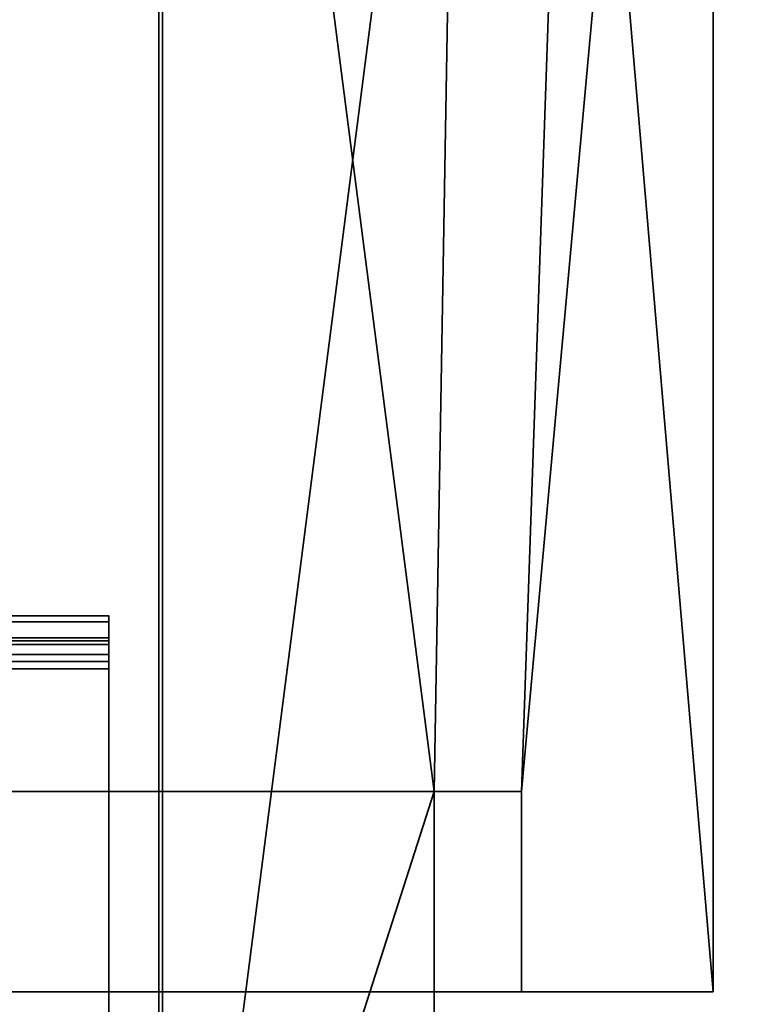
# Model space of a CAD drawing. Header units: millimetres. Extents: x -508 to 6708, y -115 to 193.
# Tile 263 of 656: x 293 to 323, y 81 to 120. Entities that reach past the tile are written whole.
import ezdxf

# ---------------------------------------------------------------- set-up
doc = ezdxf.new("R2010")
doc.units = ezdxf.units.MM
doc.layers.add('151', color=7, linetype='Continuous', true_color=0xffffff)

# ---------------------------------------------------------------- blocks, each defined once
blk = doc.blocks.new('UG_SURFACE_001')
at = {"layer": '151', "color": 252, "linetype": 'Continuous', "lineweight": 35}
for points in [[(507.5, -10, 2215.25), (507.5, 174.4, 2215.25), (-507.5, 174.4, 2215.25), (-507.5, -10, 2215.25)], [(-357.5, -10, 2065.25), (-357.5, 174.4, 2065.25), (357.5, 174.4, 2065.25), (357.5, -10, 2065.25)]]:
    blk.add_3dface(points, dxfattribs=at)
blk = doc.blocks.new('UG_SURFACE_089')
at = {"layer": '151', "color": 252, "linetype": 'Continuous', "lineweight": 35}
for points in [[(297, 96.014, -10.533), (297, 95.014, -10.533), (-297, 95.014, -10.533), (-297, 96.014, -10.533)], [(297, 96.014, -10.533), (-297, 96.014, -10.533), (-297, 96.014, -4.442), (297, 96.014, -4.442)], [(-297, 95.785, -3.379), (297, 95.785, -3.379), (297, 96.014, -4.442), (-297, 96.014, -4.442)], [(297, 96.014, -4.442), (297, 95.785, -3.379), (297, 94.874, -3.791), (297, 95.014, -4.442)], [(297, 95.014, -4.442), (297, 95.014, -10.533), (297, 96.014, -10.533), (297, 96.014, -4.442)], [(-297, 95.138, -2.505), (297, 95.138, -2.505), (297, 95.785, -3.379), (-297, 95.785, -3.379)], [(297, 95.785, -3.379), (297, 95.138, -2.505), (297, 94.478, -3.256), (297, 94.874, -3.791)], [(-297, 94.189, -1.975), (297, 94.189, -1.975), (297, 95.138, -2.505), (-297, 95.138, -2.505)], [(297, 95.014, -10.533), (297, 95.014, -4.442), (-297, 95.014, -4.442), (-297, 95.014, -10.533)], [(-297, 95.014, -4.442), (297, 95.014, -4.442), (297, 94.874, -3.791), (-297, 94.874, -3.791)], [(-297, 94.874, -3.791), (297, 94.874, -3.791), (297, 94.478, -3.256), (-297, 94.478, -3.256)], [(297, 93.896, -2.932), (297, 94.478, -3.256), (297, 95.138, -2.505), (297, 94.189, -1.975)], [(-297, 94.478, -3.256), (297, 94.478, -3.256), (297, 93.896, -2.932), (-297, 93.896, -2.932)], [(297, 94.189, -1.975), (-297, 94.189, -1.975), (-297, 64.383, 7.137), (297, 64.383, 7.137)], [(297, 64.091, 6.181), (297, 93.896, -2.932), (297, 94.189, -1.975), (297, 64.383, 7.137)], [(297, 93.896, -2.932), (297, 64.091, 6.181), (-297, 64.091, 6.181), (-297, 93.896, -2.932)]]:
    blk.add_3dface(points, dxfattribs=at)
blk = doc.blocks.new('UG_SURFACE_103')
at = {"layer": '151', "color": 7, "linetype": 'Continuous', "lineweight": 35}
for points in [[(299.15, 55.15, 2006.4), (299.15, 173.15, 2006.4), (-299.15, 173.15, 2006.4), (-299.15, 55.15, 2006.4)], [(-299, 55.15, 2006.25), (-299, 173.15, 2006.25), (299, 173.15, 2006.25), (299, 55.15, 2006.25)], [(299, 55.15, 2006.25), (299, 173.15, 2006.25), (299.15, 173.15, 2006.4), (299.15, 55.15, 2006.4)]]:
    blk.add_3dface(points, dxfattribs=at)
blk = doc.blocks.new('UG_SURFACE_104')
at = {"layer": '151', "color": 41, "linetype": 'Continuous', "lineweight": 35}
for points in [[(321.15, 81, 2028.4), (321.15, 173.15, 2028.4), (-321.15, 173.15, 2028.4), (-321.15, 81, 2028.4)], [(299.15, 173.15, 2006.4), (299.15, 55.15, 2006.4), (-299.15, 55.15, 2006.4), (-299.15, 173.15, 2006.4)], [(310, 89, 2017.25), (299.15, 173.15, 2006.4), (311, 173.15, 2018.25), (311, 147.3, 2018.25)], [(310, 89, 2017.25), (310, 55.15, 2017.25), (299.15, 55.15, 2006.4), (299.15, 173.15, 2006.4)], [(315.5, 147.3, 2022.75), (315.5, 173.15, 2022.75), (321.15, 173.15, 2028.4), (321.15, 81, 2028.4)], [(313.5, 89, 2020.75), (310, 89, 2017.25), (311, 147.3, 2018.25), (315.5, 147.3, 2022.75)], [(315.5, 147.3, 2022.75), (321.15, 81, 2028.4), (313.5, 81, 2020.75), (313.5, 89, 2020.75)], [(-313.5, 81, 2020.75), (-313.5, 89, 2020.75), (313.5, 89, 2020.75), (313.5, 81, 2020.75)], [(313.5, 89, 2020.75), (-313.5, 89, 2020.75), (-310, 89, 2017.25), (310, 89, 2017.25)], [(310, 55.15, 2017.25), (310, 89, 2017.25), (-310, 89, 2017.25), (-310, 55.15, 2017.25)], [(321.15, 81, 2028.4), (-321.15, 81, 2028.4), (-313.5, 81, 2020.75), (313.5, 81, 2020.75)]]:
    blk.add_3dface(points, dxfattribs=at)
blk = doc.blocks.new('UG_SURFACE_110')
at = {"layer": '151', "color": 7, "linetype": 'Continuous', "lineweight": 35}
for points in [[(299, 55.15, -4.75), (299, 173.15, -4.75), (299.15, 173.15, -4.75), (299.15, 55.15, -4.75)], [(299, 55.15, 2006.25), (299, 173.15, 2006.25), (299, 173.15, -4.75), (299, 55.15, -4.75)], [(299.15, 55.15, 2006.4), (299.15, 173.15, 2006.4), (299, 173.15, 2006.25), (299, 55.15, 2006.25)], [(299.15, 55.15, -4.75), (299.15, 173.15, -4.75), (299.15, 173.15, 2006.4), (299.15, 55.15, 2006.4)]]:
    blk.add_3dface(points, dxfattribs=at)
blk = doc.blocks.new('UG_SURFACE_113')
at = {"layer": '151', "color": 41, "linetype": 'Continuous', "lineweight": 35}
for points in [[(299.15, 173.15, -4.75), (299.15, 55.15, -4.75), (299.15, 55.15, 2006.4), (299.15, 173.15, 2006.4)], [(310, 89, -4.75), (299.15, 173.15, -4.75), (311, 173.15, -4.75), (311, 147.3, -4.75)], [(310, 89, -4.75), (310, 55.15, -4.75), (299.15, 55.15, -4.75), (299.15, 173.15, -4.75)], [(311, 147.3, 2018.25), (311, 173.15, 2018.25), (299.15, 173.15, 2006.4), (299.15, 55.15, 2006.4)], [(321.15, 173.15, -4.75), (313.5, 89, -4.75), (315.5, 147.3, -4.75)], [(321.15, 173.15, -4.75), (321.15, 81, -4.75), (313.5, 81, -4.75), (313.5, 89, -4.75)], [(321.15, 81, 2028.4), (321.15, 173.15, 2028.4), (315.5, 173.15, 2022.75), (315.5, 147.3, 2022.75)], [(321.15, 81, -4.75), (321.15, 173.15, -4.75), (321.15, 173.15, 2028.4), (321.15, 81, 2028.4)], [(310, 89, 2017.25), (311, 147.3, 2018.25), (299.15, 55.15, 2006.4)], [(313.5, 89, -4.75), (310, 89, -4.75), (311, 147.3, -4.75), (315.5, 147.3, -4.75)], [(315.5, 147.3, 2022.75), (311, 147.3, 2018.25), (310, 89, 2017.25), (313.5, 89, 2020.75)], [(313.5, 89, 2020.75), (313.5, 81, 2020.75), (321.15, 81, 2028.4), (315.5, 147.3, 2022.75)], [(299.15, 55.15, 2006.4), (310, 55.15, 2017.25), (310, 89, 2017.25)], [(313.5, 89, 2020.75), (310, 89, 2017.25), (310, 89, -4.75), (313.5, 89, -4.75)], [(310, 55.15, -4.75), (310, 89, -4.75), (310, 89, 2017.25), (310, 55.15, 2017.25)], [(313.5, 81, 2020.75), (313.5, 89, 2020.75), (313.5, 89, -4.75), (313.5, 81, -4.75)], [(321.15, 81, 2028.4), (313.5, 81, 2020.75), (313.5, 81, -4.75), (321.15, 81, -4.75)]]:
    blk.add_3dface(points, dxfattribs=at)

msp = doc.modelspace()

# ---------------------------------------------------------------- linework, layer by layer
at = {"layer": '151', "color": 253, "linetype": 'Continuous', "lineweight": -3}
for p, q in [((299, 55.15, -4.75), (299, 173.15, -4.75)), ((299, 55.15, 2006.25), (299, 173.15, 2006.25)), ((299, 55.15, 2006.25), (299, 173.15, 2006.25)), ((299.15, 55.15, -4.75), (299.15, 173.15, -4.75)), ((299.15, 173.15, 2006.4), (299.15, 55.15, 2006.4)), ((299.15, 173.15, -4.75), (299.15, 55.15, -4.75)), ((299.15, 55.15, 2006.4), (299.15, 173.15, 2006.4)), ((299.15, 173.15, 2006.4), (299.15, 55.15, 2006.4)), ((299.15, 55.15, 2006.4), (299.15, 173.15, 2006.4)), ((321.15, 81, -4.75), (321.15, 173.15, -4.75)), ((321.15, 81, 2028.4), (321.15, 173.15, 2028.4)), ((321.15, 81, 2028.4), (321.15, 173.15, 2028.4)), ((297, 96.014, -10.533), (-297, 96.014, -10.533)), ((297, 96.014, -4.442), (-297, 96.014, -4.442)), ((297, 95.014, -10.533), (297, 96.014, -10.533)), ((297, 96.014, -10.533), (297, 96.014, -4.442)), ((297, 95.014, -4.442), (-297, 95.014, -4.442)), ((297, 95.014, -10.533), (-297, 95.014, -10.533)), ((297, 95.014, -10.533), (297, 95.014, -4.442)), ((297, 94.189, -1.975), (-297, 94.189, -1.975)), ((297, 94.189, -1.975), (297, 64.383, 7.137)), ((297, 93.896, -2.932), (-297, 93.896, -2.932)), ((297, 93.896, -2.932), (297, 64.091, 6.181)), ((-313.5, 89, 2020.75), (313.5, 89, 2020.75)), ((-310, 89, 2017.25), (310, 89, 2017.25)), ((310, 55.15, 2017.25), (310, 89, 2017.25)), ((313.5, 89, -4.75), (310, 89, -4.75)), ((310, 89, -4.75), (310, 55.15, -4.75)), ((310, 89, 2017.25), (313.5, 89, 2020.75)), ((313.5, 89, 2020.75), (310, 89, 2017.25)), ((310, 55.15, 2017.25), (310, 89, 2017.25)), ((310, 89, 2017.25), (310, 89, -4.75)), ((313.5, 89, 2020.75), (313.5, 81, 2020.75)), ((313.5, 89, 2020.75), (313.5, 89, -4.75)), ((313.5, 81, -4.75), (313.5, 89, -4.75)), ((313.5, 81, 2020.75), (313.5, 89, 2020.75)), ((321.15, 81, 2028.4), (-321.15, 81, 2028.4)), ((-313.5, 81, 2020.75), (313.5, 81, 2020.75)), ((321.15, 81, -4.75), (313.5, 81, -4.75)), ((313.5, 81, 2020.75), (313.5, 81, -4.75)), ((321.15, 81, 2028.4), (313.5, 81, 2020.75)), ((313.5, 81, 2020.75), (321.15, 81, 2028.4)), ((321.15, 81, -4.75), (321.15, 81, 2028.4))]:
    msp.add_line(p, q, dxfattribs=at)
at = {"layer": '151', "color": 253, "linetype": 'Continuous', "lineweight": -3, "extrusion": (1, 0, 0)}
for radius in [2.58, 1.58]:
    msp.add_arc((93.434, -4.442, 297), radius, 0, 73, dxfattribs=at)

# ---------------------------------------------------------------- block references
at = {"layer": '151', "color": 253, "linetype": 'Continuous', "lineweight": -3}
for name in ['UG_SURFACE_103', 'UG_SURFACE_110', 'UG_SURFACE_001', 'UG_SURFACE_104', 'UG_SURFACE_113', 'UG_SURFACE_089']:
    msp.add_blockref(name, (0, 0), dxfattribs=at)

doc.saveas('drawing.dxf')
